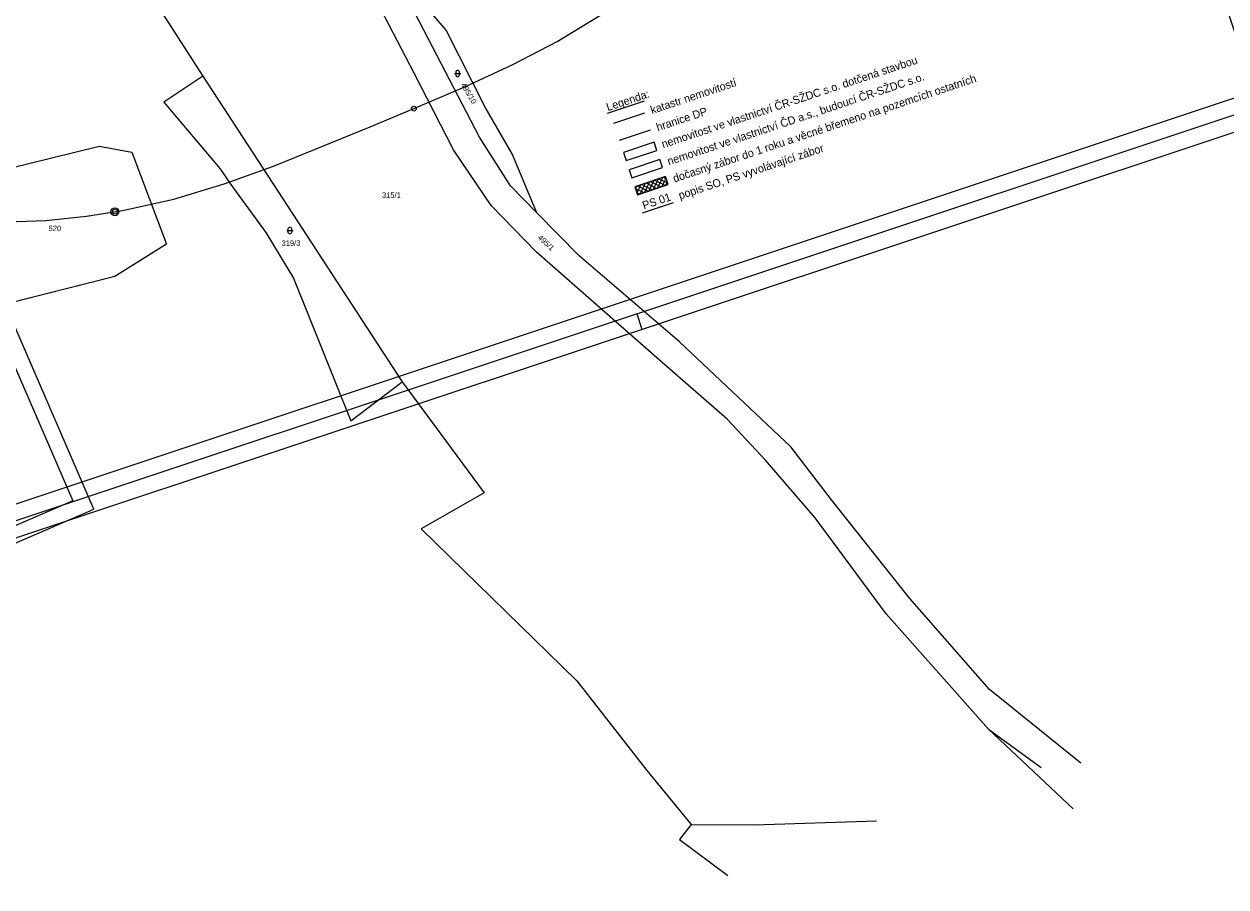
# Model space of a CAD drawing. Extents: x -866656 to -858817, y -1041816 to -1038653.
# Drawn here: x -864473.3 to -864097.9, y -1041678.5 to -1041409.2 of the extents above; entities that cross this region are included whole.
import ezdxf

# ---------------------------------------------------------------- set-up
doc = ezdxf.new("R2010")
doc.units = 0
for name, color, linetype in [('SZDC', 7, 'Continuous'), ('tisk ramy', 7, 'Continuous'), ('Vrstva 1', 7, 'Continuous'), ('Vrstva 3', 7, 'Continuous'), ('Vrstva 53', 7, 'Continuous'), ('Vrstva 7', 7, 'Continuous')]:
    doc.layers.add(name, color=color, linetype=linetype)

msp = doc.modelspace()

# ---------------------------------------------------------------- linework, layer by layer
at = {"layer": 'SZDC'}
msp.add_lwpolyline([(-864479.39, -1041454.55), (-864449.85, -1041447.26), (-864439.64, -1041449.22), (-864428.79, -1041477.86), (-864444.96, -1041488.02), (-864511.18, -1041504.77)], close=True, dxfattribs=at)
at = {"layer": 'tisk ramy'}
msp.add_line((-864281.94, -1041499.66), (-864280.36, -1041504.39), dxfattribs=at)
for points in [[(-865224.28, -1040522.07), (-864724.07, -1041678.52), (-864451.49, -1041560.62), (-864951.69, -1040404.17)], [(-864954.3, -1040410.74), (-864458.06, -1041558.01), (-864721.47, -1041671.94), (-865217.7, -1040524.67)], [(-864678.84, -1041637.08), (-863881.88, -1041371.71), (-863975.7, -1041089.93), (-864772.67, -1041355.3)], [(-863888.2, -1041368.54), (-864675.68, -1041630.76), (-864766.35, -1041358.47), (-863978.87, -1041096.25)], [(-864672.52, -1041624.44), (-864089.02, -1041430.15), (-864176.53, -1041167.33), (-864760.03, -1041361.63)]]:
    msp.add_lwpolyline(points, close=True, dxfattribs=at)
at = {"layer": 'Vrstva 1'}
for p, q in [((-864450.53, -1041373.81), (-864417.47, -1041425.42)), ((-864331.08, -1041444.49), (-864354.66, -1041399.08)), ((-864341.4, -1041411.09), (-864353.19, -1041397.38)), ((-864351.46, -1041424.46), (-864361.9, -1041404.5)), ((-864329.23, -1041435.11), (-864341.4, -1041411.09)), ((-864417.47, -1041425.42), (-864429.64, -1041433.57)), ((-864417.47, -1041425.42), (-864355.16, -1041520.81)), ((-864339.17, -1041448.45), (-864351.46, -1041424.46)), ((-864338.87, -1041424.62), (-864336.87, -1041424.62)), ((-864338.37, -1041424.02), (-864338.27, -1041423.82)), ((-864338.37, -1041425.22), (-864338.37, -1041424.02)), ((-864338.27, -1041425.42), (-864338.37, -1041425.22)), ((-864338.27, -1041423.82), (-864338.17, -1041423.72)), ((-864338.17, -1041425.52), (-864338.27, -1041425.42)), ((-864338.17, -1041423.72), (-864337.97, -1041423.62)), ((-864337.97, -1041425.62), (-864338.17, -1041425.52)), ((-864337.97, -1041423.62), (-864337.77, -1041423.62)), ((-864337.77, -1041425.62), (-864337.97, -1041425.62)), ((-864337.77, -1041423.62), (-864337.57, -1041423.72)), ((-864337.57, -1041425.52), (-864337.77, -1041425.62)), ((-864337.57, -1041423.72), (-864337.47, -1041423.82)), ((-864337.47, -1041425.42), (-864337.57, -1041425.52)), ((-864337.47, -1041423.82), (-864337.37, -1041424.02)), ((-864337.37, -1041425.22), (-864337.47, -1041425.42)), ((-864337.37, -1041424.02), (-864337.37, -1041425.22)), ((-864429.64, -1041433.57), (-864411.99, -1041454.32)), ((-864320.83, -1041449.66), (-864329.23, -1041435.11)), ((-864321.36, -1041459.63), (-864331.08, -1041444.49)), ((-864479.39, -1041454.55), (-864449.85, -1041447.26)), ((-864449.85, -1041447.26), (-864439.64, -1041449.22)), ((-864439.64, -1041449.22), (-864428.79, -1041477.86)), ((-864395.41, -1041453.49), (-864380.31, -1041447.45)), ((-864327.39, -1041465.86), (-864339.17, -1041448.45)), ((-864313.16, -1041468.11), (-864320.83, -1041449.66)), ((-864411.99, -1041454.32), (-864409, -1041458.89)), ((-864410.77, -1041459.05), (-864395.41, -1041453.49)), ((-864409, -1041458.89), (-864397.8, -1041474.24)), ((-864313.16, -1041468.11), (-864321.36, -1041459.63)), ((-864313.25, -1041480.37), (-864327.39, -1041465.86)), ((-864299.92, -1041481.53), (-864313.16, -1041468.11)), ((-864397.8, -1041474.24), (-864389.07, -1041488.48)), ((-864391.24, -1041473.63), (-864389.24, -1041473.63)), ((-864390.74, -1041473.03), (-864390.64, -1041472.83)), ((-864390.74, -1041474.23), (-864390.74, -1041473.03)), ((-864390.64, -1041474.43), (-864390.74, -1041474.23)), ((-864390.64, -1041472.83), (-864390.54, -1041472.73)), ((-864390.54, -1041474.53), (-864390.64, -1041474.43)), ((-864390.54, -1041472.73), (-864390.34, -1041472.63)), ((-864390.34, -1041474.63), (-864390.54, -1041474.53)), ((-864390.34, -1041472.63), (-864390.14, -1041472.63)), ((-864390.14, -1041474.63), (-864390.34, -1041474.63)), ((-864390.14, -1041472.63), (-864389.94, -1041472.73)), ((-864389.94, -1041474.53), (-864390.14, -1041474.63)), ((-864389.94, -1041472.73), (-864389.84, -1041472.83)), ((-864389.84, -1041474.43), (-864389.94, -1041474.53)), ((-864389.84, -1041472.83), (-864389.74, -1041473.03)), ((-864389.74, -1041474.23), (-864389.84, -1041474.43)), ((-864389.74, -1041473.03), (-864389.74, -1041474.23)), ((-864428.79, -1041477.86), (-864444.96, -1041488.02)), ((-864274.88, -1041514.14), (-864313.25, -1041480.37)), ((-864268.61, -1041508.41), (-864299.92, -1041481.53)), ((-864444.96, -1041488.02), (-864511.18, -1041504.77)), ((-864389.07, -1041488.48), (-864371.22, -1041533.04)), ((-864233.87, -1041541.13), (-864268.61, -1041508.41)), ((-864253.74, -1041532.48), (-864274.88, -1041514.14)), ((-864371.22, -1041533.04), (-864355.16, -1041520.81)), ((-864355.16, -1041520.81), (-864329.56, -1041555.53)), ((-864241.69, -1041545.32), (-864253.74, -1041532.48)), ((-864221.1, -1041557.66), (-864233.87, -1041541.13)), ((-864226.2, -1041563.31), (-864241.69, -1041545.32)), ((-864329.56, -1041555.53), (-864349.3, -1041566.75)), ((-864196.62, -1041588.44), (-864221.1, -1041557.66)), ((-864204.08, -1041593.26), (-864226.2, -1041563.31)), ((-864349.3, -1041566.75), (-864300.69, -1041614.14)), ((-864171.77, -1041616.85), (-864196.62, -1041588.44)), ((-864172.05, -1041629.23), (-864204.08, -1041593.26)), ((-864300.69, -1041614.14), (-864278.78, -1041642.15)), ((-864143.29, -1041639.88), (-864171.77, -1041616.85)), ((-864145.65, -1041654.18), (-864172.05, -1041629.23)), ((-864172.05, -1041629.23), (-864155.64, -1041641.24)), ((-864278.78, -1041642.15), (-864264.92, -1041659.03)), ((-864264.92, -1041659.03), (-864268.63, -1041663.71)), ((-864264.92, -1041659.03), (-864245.29, -1041659.14)), ((-864245.29, -1041659.14), (-864207.03, -1041657.89)), ((-864268.63, -1041663.71), (-864253.54, -1041674.96))]:
    msp.add_line(p, q, dxfattribs=at)
for points in [[(-864365.19, -1041441.22), (-864350.25, -1041435.03), (-864335.6, -1041428.79), (-864320.63, -1041421.84), (-864306.81, -1041414.59), (-864293.51, -1041406.46), (-864280.53, -1041397.24), (-864267.07, -1041386.12), (-864255.21, -1041374.79), (-864244.13, -1041362.64), (-864233.96, -1041349.68), (-864224.82, -1041336.04), (-864216.84, -1041321.82), (-864209.82, -1041306.77), (-864204.21, -1041292.03), (-864199.64, -1041277.13), (-864196.83, -1041266.46), (-864193.8, -1041253.41), (-864190.9, -1041239.89)], [(-864660.55, -1041384.31), (-864648.76, -1041398.29), (-864637.32, -1041409.88), (-864628.74, -1041417.57), (-864614.31, -1041428.89), (-864608.46, -1041432.98), (-864598.06, -1041439.57), (-864596.17, -1041440.69), (-864581.14, -1041448.68), (-864566.16, -1041455.3), (-864550.67, -1041460.81), (-864535, -1041465.12), (-864518.28, -1041468.45), (-864503.16, -1041470.3), (-864484.93, -1041471.16), (-864466.46, -1041470.5), (-864453.72, -1041469.17), (-864442.57, -1041467.38), (-864426.53, -1041463.8), (-864410.77, -1041459.05), (-864395.41, -1041453.49), (-864380.31, -1041447.45), (-864365.19, -1041441.22)]]:
    msp.add_lwpolyline(points, dxfattribs=at)
at = {"layer": 'Vrstva 3'}
for p, q in [((-864275.49, -1041460.41), (-864273.81, -1041457.05)), ((-864273.65, -1041457), (-864272.74, -1041457.45)), ((-864282.37, -1041460.46), (-864279.68, -1041461.81)), ((-864282.31, -1041460.64), (-864281.86, -1041459.73)), ((-864281.87, -1041461.98), (-864280.52, -1041459.29)), ((-864281.7, -1041459.68), (-864278.34, -1041461.36)), ((-864280.86, -1041462.2), (-864279.18, -1041458.84)), ((-864280.36, -1041459.23), (-864276.99, -1041460.92)), ((-864279.52, -1041461.76), (-864277.83, -1041458.39)), ((-864279.01, -1041458.79), (-864275.65, -1041460.47)), ((-864278.17, -1041461.31), (-864276.49, -1041457.95)), ((-864277.67, -1041458.34), (-864274.31, -1041460.02)), ((-864276.83, -1041460.86), (-864275.15, -1041457.5)), ((-864276.33, -1041457.89), (-864272.97, -1041459.58)), ((-864274.99, -1041457.45), (-864272.29, -1041458.79)), ((-864274.15, -1041459.97), (-864272.8, -1041457.27)), ((-864272.81, -1041459.52), (-864272.35, -1041458.61)), ((-864281.93, -1041461.8), (-864281.02, -1041462.26))]:
    msp.add_line(p, q, dxfattribs=at)
msp.add_lwpolyline([(-864282.54, -1041459.96), (-864281.7, -1041462.48), (-864272.13, -1041459.29), (-864272.97, -1041456.77)], close=True, dxfattribs=at)
at = {"layer": 'Vrstva 53'}
msp.add_line((-864287.27, -1041445.45), (-864277.66, -1041442.25), dxfattribs=at)
msp.add_lwpolyline([(-864479.39, -1041454.55), (-864449.85, -1041447.26), (-864439.64, -1041449.22), (-864428.79, -1041477.86), (-864444.96, -1041488.02), (-864511.18, -1041504.77)], dxfattribs=at)
at = {"layer": 'Vrstva 7'}
for p, q in [((-864291.08, -1041437.04), (-864279.47, -1041433.17)), ((-864289.06, -1041440.09), (-864279.46, -1041436.89))]:
    msp.add_line(p, q, dxfattribs=at)
for points in [[(-864285.22, -1041451.79), (-864275.65, -1041448.61), (-864276.49, -1041446.08), (-864286.06, -1041449.27)], [(-864281.7, -1041462.48), (-864272.13, -1041459.29), (-864272.97, -1041456.77), (-864282.54, -1041459.96)]]:
    msp.add_lwpolyline(points, close=True, dxfattribs=at)
for points in [[(-864283.42, -1041457.16), (-864273.85, -1041453.97), (-864274.69, -1041451.45), (-864284.26, -1041454.64), (-864283.42, -1041457.16)], [(-864280.1, -1041468.06), (-864270.49, -1041464.86)]]:
    msp.add_lwpolyline(points, dxfattribs=at)
for centre, radius in [((-864351.53, -1041435.57), 0.75), ((-864444.87, -1041467.75), 1.25), ((-864444.87, -1041467.75), 0.752)]:
    msp.add_circle(centre, radius, dxfattribs=at)

# ---------------------------------------------------------------- texts
at = {"layer": 'Vrstva 1'}
for s, rotation, p in [('495/10', 300.6322, (-864336.94, -1041428.11)), ('495/1', 316.8143, (-864312.96, -1041476.04))]:
    msp.add_text(s, height=1.7, rotation=rotation, dxfattribs=at).set_placement(p)
for s, p in [('315/1', (-864361.49, -1041463.44)), ('520', (-864465.58, -1041473.81)), ('319/3', (-864392.85, -1041478.42))]:
    msp.add_text(s, height=1.7, dxfattribs=at).set_placement(p)
at = {"layer": 'Vrstva 7'}
for s, p in [('nemovitost ve vlastnictví ČR-SŽDC s.o. dotčená stavbou', (-864273.7, -1041447.96)), ('katastr nemovitostí', (-864277.16, -1041437.3)), ('nemovitost ve vlastnictví ČD a.s., budoucí ČR-SŽDC s.o.', (-864271.9, -1041453.29)), ('dočasný zábor do 1 roku a věcné břemeno na pozemcích ostatních', (-864270.16, -1041458.65)), ('Legenda:', (-864290.94, -1041436.39)), ('hranice DP', (-864275.36, -1041442.66)), ('popis SO, PS vyvolávající zábor', (-864268.41, -1041463.95)), ('PS 01', (-864279.67, -1041467.06))]:
    msp.add_text(s, height=2.5, rotation=18.417, dxfattribs=at).set_placement(p)

doc.saveas('drawing.dxf')
